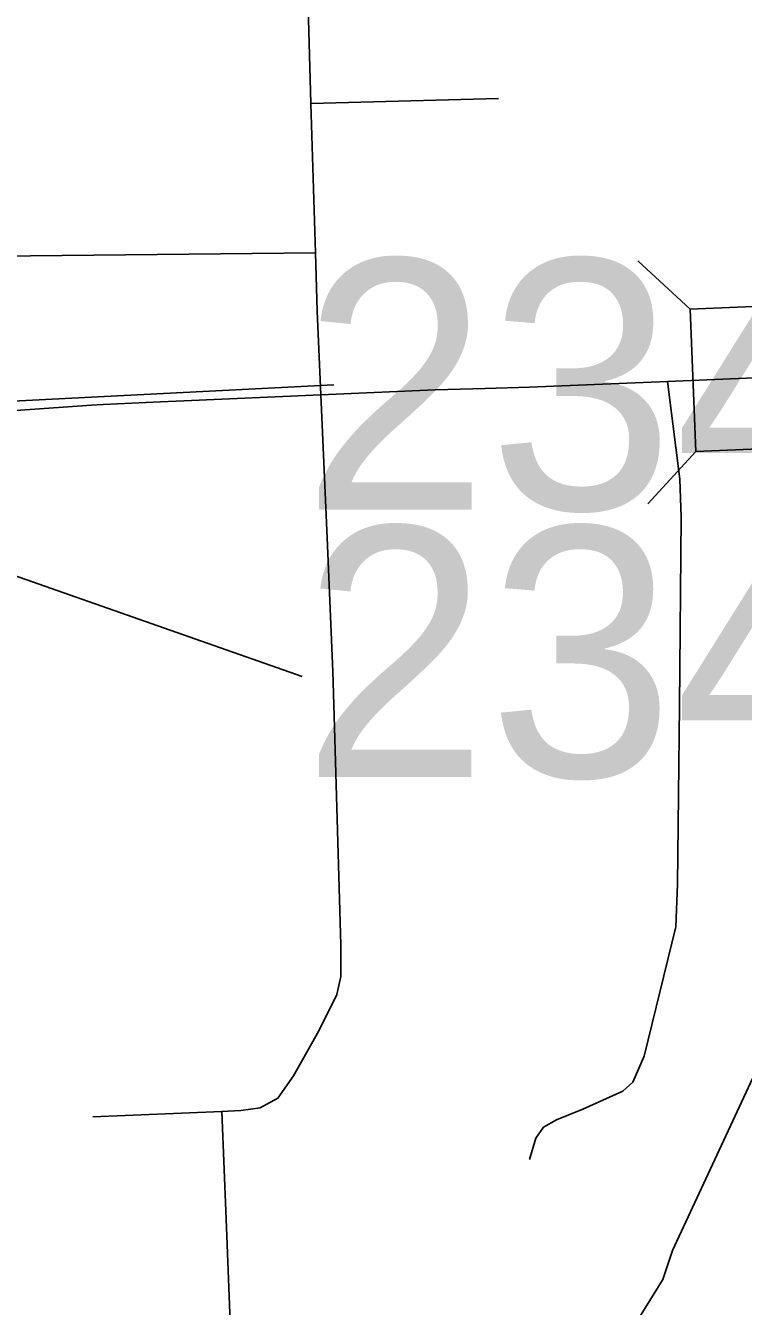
# Model space of a CAD drawing. Extents: x 128.7 to 185.5, y -21.4 to 12.6.
# Drawn here: x 151.373 to 151.689, y -9.827 to -9.264 of the extents above; entities that cross this region are included whole.
import ezdxf

# ---------------------------------------------------------------- set-up
doc = ezdxf.new("R2010")
doc.units = 0
for name, color, linetype in [('tdCoCityStreetMajor', 7, 'Continuous'), ('tdCoCityStreetMinor', 7, 'Continuous'), ('tdCoHydroRiver', 7, 'Continuous'), ('tdCoStrucNonDivPri', 7, 'Continuous'), ('tdCoStrucPriMaintName', 7, 'Continuous')]:
    doc.layers.add(name, color=color, linetype=linetype)

msp = doc.modelspace()

# ---------------------------------------------------------------- linework, layer by layer
at = {"layer": 'tdCoCityStreetMajor'}
msp.add_lwpolyline([(151.33154, -9.43937), (151.35062, -9.43833), (151.36049, -9.43406), (151.40235, -9.43119), (151.40752, -9.43084), (151.43268, -9.42968), (151.43958, -9.42936), (151.50322, -9.4266), (151.55351, -9.42443), (151.57542, -9.42378), (151.59494, -9.42319), (151.63419, -9.42158), (151.65559, -9.42069), (151.74583, -9.41697)], dxfattribs=at)
at = {"layer": 'tdCoCityStreetMinor'}
for p, q in [((151.49883, -9.29848), (151.58136, -9.29637)), ((151.50081, -9.36413), (151.49883, -9.29848)), ((151.36148, -9.36563), (151.50081, -9.36413)), ((151.40294, -9.74395), (151.45969, -9.74158))]:
    msp.add_line(p, q, dxfattribs=at)
for points in [[(151.49883, -9.29848), (151.49739, -9.25073), (151.49638, -9.22392)], [(151.45969, -9.74158), (151.46804, -9.74123), (151.47643, -9.74), (151.48432, -9.73581), (151.49122, -9.72595), (151.50232, -9.70622), (151.51021, -9.69019), (151.51194, -9.6823), (151.51194, -9.66849), (151.50904, -9.56762), (151.50848, -9.54814), (151.50602, -9.48945), (151.50322, -9.4266), (151.50158, -9.38982), (151.50081, -9.36413)], [(151.59499, -9.76274), (151.5977, -9.75337), (151.60115, -9.74843), (151.60682, -9.74523), (151.61841, -9.74054), (151.63592, -9.73265), (151.64036, -9.72871), (151.64529, -9.71736), (151.65935, -9.6604), (151.66009, -9.64165), (151.66083, -9.56323), (151.66157, -9.48037), (151.66108, -9.4636), (151.65559, -9.42069)], [(151.46508, -9.87933), (151.46163, -9.79253), (151.45969, -9.74158)]]:
    msp.add_lwpolyline(points, dxfattribs=at)
at = {"layer": 'tdCoHydroRiver'}
msp.add_lwpolyline([(151.70488, -9.70162), (151.65784, -9.80267), (151.65354, -9.81545), (151.60569, -9.89284)], dxfattribs=at)
at = {"layer": 'tdCoStrucNonDivPri'}
for p, q in [((151.66554, -9.38894), (151.64252, -9.36774)), ((151.66812, -9.45149), (151.64692, -9.47451))]:
    msp.add_line(p, q, dxfattribs=at)
msp.add_lwpolyline([(151.66554, -9.38894), (151.72809, -9.38636), (151.73067, -9.44891), (151.66812, -9.45149)], close=True, dxfattribs=at)
at = {"layer": 'tdCoStrucPriMaintName'}
msp.add_lwpolyline([(151.50892, -9.42226), (151.17747, -9.43898), (151.495, -9.55046)], dxfattribs=at)
msp.add_lwpolyline([(151.50892, -9.42226), (151.17747, -9.43898), (151.495, -9.55046)], dxfattribs=at)
msp.add_lwpolyline([(151.50892, -9.42226), (151.17747, -9.43898), (151.495, -9.55046)], dxfattribs=at)

# ---------------------------------------------------------------- texts
for s, p in [('23400L061', (151.49504, -9.477)), ('23400L061', (151.49504, -9.477)), ('23400L061', (151.49504, -9.477)), ('23400R061', (151.49498, -9.59455)), ('23400R061', (151.49498, -9.59455)), ('23400R061', (151.49498, -9.59455))]:
    msp.add_text(s, height=0.11, dxfattribs=at).set_placement(p)

doc.saveas('drawing.dxf')
